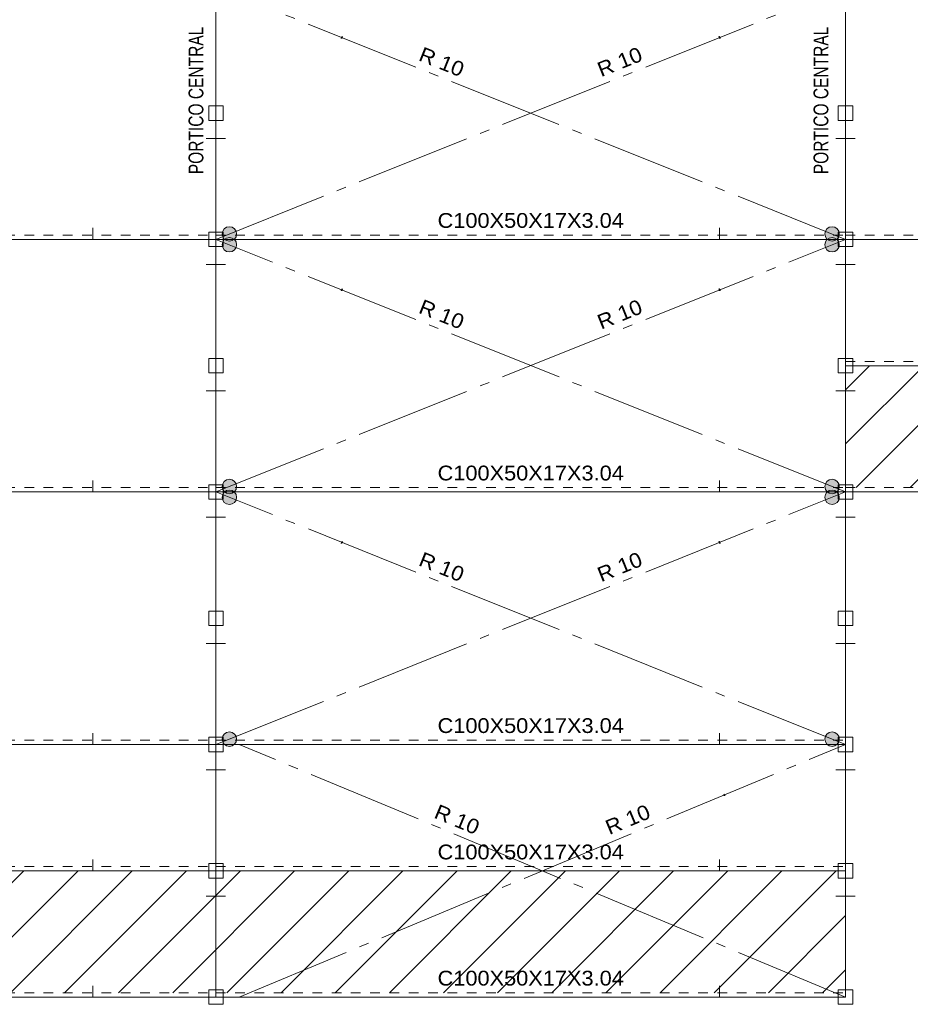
# Model space of a CAD drawing. Header units: millimetres. Extents: x 10 to 1250, y -62 to 528.
# Tile 413 of 656: x 352 to 361, y 506 to 516. Entities that reach past the tile are written whole.
import ezdxf
from ezdxf.enums import TextEntityAlignment as Align

# ---------------------------------------------------------------- set-up
doc = ezdxf.new("R2010")
doc.units = ezdxf.units.MM
doc.header["$LTSCALE"] = 0.05
for name, pattern in [('ACAD_ISO04W100', [30.5, 24, -3, 0.5, -3]), ('CYPE_PUNTO', [0.075, 0, -0.075]), ('CYPE_RAYAPUNTO', [0.4125, 0.2025, -0.105, 0, -0.105])]:
    doc.linetypes.add(name, pattern=pattern)
for name, color, linetype, lineweight in [('ARTICULACOES_EM_EXTREMOS', 7, 'Continuous', 9), ('BARRAS_DE_ACO', 7, 'Continuous', 9), ('NOS', 152, 'Continuous', 9), ('REFERENCIA_DAS_BARRAS', 2, 'Continuous', 9)]:
    doc.layers.add(name, color=color, linetype=linetype, lineweight=lineweight)
doc.layers.add('DIAGONAIS', color=7, linetype='Continuous')
doc.styles.add('CYPETXT', font='arial.ttf', dxfattribs={"height": 0.2})

msp = doc.modelspace()

# ---------------------------------------------------------------- hatches: boundary and pattern name
at = {"ltscale": 0.05, "true_color": 0x93278f}
h = msp.add_hatch(dxfattribs=at)
h.set_pattern_fill('ANSI31', color=217, scale=0.125)
h.set_pattern_definition([(45, (480.6497, 11.98975), (-0.280633, 0.280633), [])])
h.paths.add_polyline_path([(367.0023, 512.6724), (360.3223, 512.6724), (360.3223, 511.4092), (367.0023, 511.4092)])
h = msp.add_hatch(dxfattribs=at)
h.set_pattern_fill('ANSI31', color=217, scale=0.125)
h.set_pattern_definition([(45, (480.6497, 3.73152), (-0.280633, 0.280633), [])])
h.paths.add_polyline_path([(360.3223, 507.4343), (328.4423, 507.4343), (328.4423, 506.1711), (360.3223, 506.1711)])
at = {"layer": 'ARTICULACOES_EM_EXTREMOS'}
h = msp.add_hatch(color=256, dxfattribs=at)
edge = h.paths.add_edge_path()
edge.add_arc((353.9355, 514.0386), 0.075, 0, 360)
h = msp.add_hatch(color=256, dxfattribs=at)
edge = h.paths.add_edge_path()
edge.add_arc((360.183, 514.0386), 0.075, 0, 360)
h = msp.add_hatch(color=256, dxfattribs=at)
edge = h.paths.add_edge_path()
edge.add_arc((353.9355, 513.927), 0.075, 0, 360)
h = msp.add_hatch(color=256, dxfattribs=at)
edge = h.paths.add_edge_path()
edge.add_arc((360.1831, 513.927), 0.075, 0, 360)
h = msp.add_hatch(color=256, dxfattribs=at)
edge = h.paths.add_edge_path()
edge.add_arc((353.9355, 511.4197), 0.075, 0, 360)
h = msp.add_hatch(color=256, dxfattribs=at)
edge = h.paths.add_edge_path()
edge.add_arc((360.1831, 511.4197), 0.075, 0, 360)
h = msp.add_hatch(color=256, dxfattribs=at)
edge = h.paths.add_edge_path()
edge.add_arc((353.9355, 511.308), 0.075, 0, 360)
h = msp.add_hatch(color=256, dxfattribs=at)
edge = h.paths.add_edge_path()
edge.add_arc((360.1831, 511.308), 0.075, 0, 360)
h = msp.add_hatch(color=256, dxfattribs=at)
edge = h.paths.add_edge_path()
edge.add_arc((353.9355, 508.8006), 0.075, 0, 360)
h = msp.add_hatch(color=256, dxfattribs=at)
edge = h.paths.add_edge_path()
edge.add_arc((360.1831, 508.8006), 0.075, 0, 360)

# ---------------------------------------------------------------- linework, layer by layer
for centre in [(353.9355, 514.0386), (360.183, 514.0386), (353.9355, 513.927), (360.1831, 513.927), (353.9355, 511.4197), (360.1831, 511.4197), (353.9355, 511.308), (360.1831, 511.308), (353.9355, 508.8006), (360.1831, 508.8006)]:
    msp.add_circle(centre, 0.075, dxfattribs=at)
at = {"layer": 'BARRAS_DE_ACO'}
for p, q in [((353.7963, 515.2913), (353.7963, 516.5998)), ((360.3223, 515.2913), (360.3223, 516.5998)), ((353.7963, 513.9828), (353.7963, 515.2913)), ((360.3223, 513.9828), (360.3223, 515.2913)), ((347.4103, 513.9828), (353.7963, 513.9828)), ((353.7963, 513.9828), (360.3223, 513.9828)), ((353.7963, 512.6724), (353.7963, 513.9828)), ((360.3223, 513.9828), (367.0023, 513.9828)), ((360.3223, 512.6724), (360.3223, 513.9828)), ((353.7963, 511.3639), (353.7963, 512.6724)), ((360.3223, 512.6724), (367.0023, 512.6724)), ((360.3223, 511.3639), (360.3223, 512.6724)), ((347.4103, 511.3639), (353.7963, 511.3639)), ((353.7963, 511.3639), (360.3223, 511.3639)), ((353.7963, 510.0532), (353.7963, 511.3639)), ((360.3223, 511.3639), (367.0023, 511.3639)), ((360.3223, 510.0532), (360.3223, 511.3639)), ((353.7963, 508.7447), (353.7963, 510.0532)), ((360.3223, 508.7447), (360.3223, 510.0532)), ((347.4103, 508.7447), (353.7963, 508.7447)), ((353.7963, 508.7447), (360.3223, 508.7447)), ((353.7963, 507.4343), (353.7963, 508.7447)), ((360.3223, 507.4343), (360.3223, 508.7447)), ((347.4103, 507.4343), (353.7963, 507.4343)), ((353.7963, 507.4343), (360.3223, 507.4343)), ((353.7963, 506.1258), (353.7963, 507.4343)), ((360.3223, 506.1258), (360.3223, 507.4343)), ((347.4103, 506.1258), (353.7963, 506.1258)), ((353.7963, 506.1258), (360.3223, 506.1258))]:
    msp.add_line(p, q, dxfattribs=at)
at = {"layer": 'BARRAS_DE_ACO', "linetype": 'ACAD_ISO04W100'}
for p, q in [((360.3223, 513.9828), (353.7963, 516.5998)), ((353.7963, 513.9828), (360.3223, 516.5998)), ((353.7963, 511.3639), (360.3223, 513.9828)), ((360.3223, 511.3639), (353.7963, 513.9828)), ((360.3223, 508.7447), (353.7963, 511.3639)), ((353.7963, 508.7447), (360.3223, 511.3639)), ((360.3223, 506.1258), (354.0387, 508.7449)), ((354.0387, 506.1258), (360.3223, 508.7449))]:
    msp.add_line(p, q, dxfattribs=at)
at = {"layer": 'BARRAS_DE_ACO', "linetype": 'CYPE_RAYAPUNTO'}
for p, q in [((347.4103, 514.0281), (353.7963, 514.0281)), ((353.7963, 514.0281), (360.3223, 514.0281)), ((360.3223, 514.0281), (367.0023, 514.0281)), ((360.3223, 512.7176), (367.0023, 512.7176)), ((347.4103, 511.4092), (353.7963, 511.4092)), ((353.7963, 511.4092), (360.3223, 511.4092)), ((360.3223, 511.4092), (367.0023, 511.4092)), ((347.4103, 508.79), (353.7963, 508.79)), ((353.7963, 508.79), (360.3223, 508.79)), ((347.4103, 507.4796), (353.7963, 507.4796)), ((353.7963, 507.4796), (360.3223, 507.4796)), ((347.4103, 506.1711), (353.7963, 506.1711)), ((353.7963, 506.1711), (360.3223, 506.1711))]:
    msp.add_line(p, q, dxfattribs=at)
at = {"layer": 'BARRAS_DE_ACO', "linetype": 'CYPE_PUNTO'}
for p, q in [((353.7963, 513.9828), (353.7963, 514.0281)), ((353.7963, 513.9828), (353.7963, 514.0281)), ((360.3223, 513.9828), (360.3223, 514.0281)), ((360.3223, 513.9828), (360.3223, 514.0281)), ((360.3223, 512.6724), (360.3223, 512.7176)), ((353.7963, 511.3639), (353.7963, 511.4092)), ((353.7963, 511.3639), (353.7963, 511.4092)), ((360.3223, 511.3639), (360.3223, 511.4092)), ((360.3223, 511.3639), (360.3223, 511.4092)), ((353.7963, 508.7447), (353.7963, 508.79)), ((353.7963, 508.7447), (353.7963, 508.79)), ((360.3223, 508.7447), (360.3223, 508.79)), ((353.7963, 507.4343), (353.7963, 507.4796)), ((353.7963, 507.4343), (353.7963, 507.4796)), ((360.3223, 507.4343), (360.3223, 507.4796))]:
    msp.add_line(p, q, dxfattribs=at)
at = {"layer": 'BARRAS_DE_ACO'}
for points in [[(353.8868, 515.0296), (353.8866, 515.0296), (353.886, 515.0296), (353.8851, 515.0296), (353.884, 515.0296), (353.8825, 515.0296), (353.8809, 515.0296), (353.8791, 515.0296), (353.8772, 515.0296), (353.7153, 515.0296), (353.7135, 515.0296), (353.7117, 515.0296), (353.71, 515.0296), (353.7086, 515.0296), (353.7074, 515.0296), (353.7065, 515.0296), (353.706, 515.0296), (353.7058, 515.0296), (353.7058, 515.0296), (353.6963, 515.0296), (353.6963, 515.0296), (353.6966, 515.0296), (353.6977, 515.0296), (353.6995, 515.0296), (353.7018, 515.0296), (353.7047, 515.0296), (353.708, 515.0296), (353.7116, 515.0296), (353.7153, 515.0296), (353.8772, 515.0296), (353.8809, 515.0296), (353.8845, 515.0296), (353.8878, 515.0296), (353.8907, 515.0296), (353.8931, 515.0296), (353.8948, 515.0296), (353.8959, 515.0296), (353.8963, 515.0296), (353.8963, 515.0296), (353.8868, 515.0296), (353.8868, 515.0296)], [(360.4128, 515.0296), (360.4126, 515.0296), (360.412, 515.0296), (360.4111, 515.0296), (360.41, 515.0296), (360.4085, 515.0296), (360.4069, 515.0296), (360.4051, 515.0296), (360.4032, 515.0296), (360.2413, 515.0296), (360.2395, 515.0296), (360.2377, 515.0296), (360.236, 515.0296), (360.2346, 515.0296), (360.2334, 515.0296), (360.2325, 515.0296), (360.232, 515.0296), (360.2318, 515.0296), (360.2318, 515.0296), (360.2223, 515.0296), (360.2223, 515.0296), (360.2226, 515.0296), (360.2237, 515.0296), (360.2255, 515.0296), (360.2278, 515.0296), (360.2307, 515.0296), (360.234, 515.0296), (360.2376, 515.0296), (360.2413, 515.0296), (360.4032, 515.0296), (360.4069, 515.0296), (360.4105, 515.0296), (360.4138, 515.0296), (360.4167, 515.0296), (360.4191, 515.0296), (360.4208, 515.0296), (360.4219, 515.0296), (360.4223, 515.0296), (360.4223, 515.0296), (360.4128, 515.0296), (360.4128, 515.0296)], [(352.5191, 513.9955), (352.5191, 513.9944), (352.5191, 513.9933), (352.5191, 513.9923), (352.5191, 513.9914), (352.5191, 513.9908), (352.5191, 513.9903), (352.5191, 513.9901), (352.5191, 513.9901), (352.5191, 514.0076), (352.5191, 514.0078), (352.5191, 514.0083), (352.5191, 514.0089), (352.5191, 514.0098), (352.5191, 514.0108), (352.5191, 514.0119), (352.5191, 514.013), (352.5191, 514.0142), (352.5191, 514.0895), (352.5191, 514.0907), (352.5191, 514.0918), (352.5191, 514.0928), (352.5191, 514.0936), (352.5191, 514.0943), (352.5191, 514.0947), (352.5191, 514.095), (352.5191, 514.095), (352.5191, 514.0928), (352.5191, 514.0988), (352.5191, 514.101), (352.5191, 514.101), (352.5191, 514.1006), (352.5191, 514.0996), (352.5191, 514.0983), (352.5191, 514.0966), (352.5191, 514.0947), (352.5191, 514.0925), (352.5191, 514.0901), (352.5191, 514.0148), (352.5191, 514.0124), (352.5191, 514.0101), (352.5191, 514.0079), (352.5191, 514.0059), (352.5191, 514.0042), (352.5191, 514.0029), (352.5191, 514.002), (352.5191, 514.0015), (352.5191, 513.984), (352.5191, 513.984), (352.5191, 513.9845), (352.5191, 513.9854), (352.5191, 513.9867), (352.5191, 513.9884), (352.5191, 513.9904), (352.5191, 513.9926), (352.5191, 513.9949), (352.5191, 514.0702), (352.5191, 514.0726), (352.5191, 514.0749), (352.5191, 514.0771), (352.5191, 514.0791), (352.5191, 514.0808), (352.5191, 514.0821), (352.5191, 514.0831), (352.5191, 514.0835), (352.5191, 514.0857), (352.5191, 514.0797), (352.5191, 514.0775), (352.5191, 514.0772), (352.5191, 514.0768), (352.5191, 514.0761), (352.5191, 514.0753), (352.5191, 514.0743), (352.5191, 514.0732), (352.5191, 514.072), (352.5191, 514.0708), (352.5191, 513.9955)], [(359.0171, 513.9955), (359.0171, 513.9944), (359.0171, 513.9933), (359.0171, 513.9923), (359.0171, 513.9914), (359.0171, 513.9908), (359.0171, 513.9903), (359.0171, 513.9901), (359.0171, 513.9901), (359.0171, 514.0076), (359.0171, 514.0078), (359.0171, 514.0083), (359.0171, 514.0089), (359.0171, 514.0098), (359.0171, 514.0108), (359.0171, 514.0119), (359.0171, 514.013), (359.0171, 514.0142), (359.0171, 514.0895), (359.0171, 514.0907), (359.0171, 514.0918), (359.0171, 514.0928), (359.0171, 514.0936), (359.0171, 514.0943), (359.0171, 514.0947), (359.0171, 514.095), (359.0171, 514.095), (359.0171, 514.0928), (359.0171, 514.0988), (359.0171, 514.101), (359.0171, 514.101), (359.0171, 514.1006), (359.0171, 514.0996), (359.0171, 514.0983), (359.0171, 514.0966), (359.0171, 514.0947), (359.0171, 514.0925), (359.0171, 514.0901), (359.0171, 514.0148), (359.0171, 514.0124), (359.0171, 514.0101), (359.0171, 514.0079), (359.0171, 514.0059), (359.0171, 514.0042), (359.0171, 514.0029), (359.0171, 514.002), (359.0171, 514.0015), (359.0171, 513.984), (359.0171, 513.984), (359.0171, 513.9845), (359.0171, 513.9854), (359.0171, 513.9867), (359.0171, 513.9884), (359.0171, 513.9904), (359.0171, 513.9926), (359.0171, 513.9949), (359.0171, 514.0702), (359.0171, 514.0726), (359.0171, 514.0749), (359.0171, 514.0771), (359.0171, 514.0791), (359.0171, 514.0808), (359.0171, 514.0821), (359.0171, 514.0831), (359.0171, 514.0835), (359.0171, 514.0857), (359.0171, 514.0797), (359.0171, 514.0775), (359.0171, 514.0772), (359.0171, 514.0768), (359.0171, 514.0761), (359.0171, 514.0753), (359.0171, 514.0743), (359.0171, 514.0732), (359.0171, 514.072), (359.0171, 514.0708), (359.0171, 513.9955)], [(353.8868, 513.7207), (353.8866, 513.7207), (353.886, 513.7207), (353.8851, 513.7207), (353.884, 513.7207), (353.8825, 513.7207), (353.8809, 513.7207), (353.8791, 513.7207), (353.8772, 513.7207), (353.7153, 513.7207), (353.7135, 513.7207), (353.7117, 513.7207), (353.71, 513.7207), (353.7086, 513.7207), (353.7074, 513.7207), (353.7065, 513.7207), (353.706, 513.7207), (353.7058, 513.7207), (353.7058, 513.7207), (353.6963, 513.7207), (353.6963, 513.7207), (353.6966, 513.7207), (353.6977, 513.7207), (353.6995, 513.7207), (353.7018, 513.7207), (353.7047, 513.7207), (353.708, 513.7207), (353.7116, 513.7207), (353.7153, 513.7207), (353.8772, 513.7207), (353.8809, 513.7207), (353.8845, 513.7207), (353.8878, 513.7207), (353.8907, 513.7207), (353.8931, 513.7207), (353.8948, 513.7207), (353.8959, 513.7207), (353.8963, 513.7207), (353.8963, 513.7207), (353.8868, 513.7207), (353.8868, 513.7207)], [(360.4128, 513.7207), (360.4126, 513.7207), (360.412, 513.7207), (360.4111, 513.7207), (360.41, 513.7207), (360.4085, 513.7207), (360.4069, 513.7207), (360.4051, 513.7207), (360.4032, 513.7207), (360.2413, 513.7207), (360.2395, 513.7207), (360.2377, 513.7207), (360.236, 513.7207), (360.2346, 513.7207), (360.2334, 513.7207), (360.2325, 513.7207), (360.232, 513.7207), (360.2318, 513.7207), (360.2318, 513.7207), (360.2223, 513.7207), (360.2223, 513.7207), (360.2226, 513.7207), (360.2237, 513.7207), (360.2255, 513.7207), (360.2278, 513.7207), (360.2307, 513.7207), (360.234, 513.7207), (360.2376, 513.7207), (360.2413, 513.7207), (360.4032, 513.7207), (360.4069, 513.7207), (360.4105, 513.7207), (360.4138, 513.7207), (360.4167, 513.7207), (360.4191, 513.7207), (360.4208, 513.7207), (360.4219, 513.7207), (360.4223, 513.7207), (360.4223, 513.7207), (360.4128, 513.7207), (360.4128, 513.7207)], [(353.8868, 512.4107), (353.8866, 512.4107), (353.886, 512.4107), (353.8851, 512.4107), (353.884, 512.4107), (353.8825, 512.4107), (353.8809, 512.4107), (353.8791, 512.4107), (353.8772, 512.4107), (353.7153, 512.4107), (353.7135, 512.4107), (353.7117, 512.4107), (353.71, 512.4107), (353.7086, 512.4107), (353.7074, 512.4107), (353.7065, 512.4107), (353.706, 512.4107), (353.7058, 512.4107), (353.7058, 512.4106), (353.6963, 512.4106), (353.6963, 512.4107), (353.6966, 512.4107), (353.6977, 512.4107), (353.6995, 512.4107), (353.7018, 512.4107), (353.7047, 512.4107), (353.708, 512.4107), (353.7116, 512.4107), (353.7153, 512.4107), (353.8772, 512.4107), (353.8809, 512.4107), (353.8845, 512.4107), (353.8878, 512.4107), (353.8907, 512.4107), (353.8931, 512.4107), (353.8948, 512.4107), (353.8959, 512.4107), (353.8963, 512.4107), (353.8963, 512.4106), (353.8868, 512.4106), (353.8868, 512.4107)], [(360.4128, 512.4107), (360.4126, 512.4107), (360.412, 512.4107), (360.4111, 512.4107), (360.41, 512.4107), (360.4085, 512.4107), (360.4069, 512.4107), (360.4051, 512.4107), (360.4032, 512.4107), (360.2413, 512.4107), (360.2395, 512.4107), (360.2377, 512.4107), (360.236, 512.4107), (360.2346, 512.4107), (360.2334, 512.4107), (360.2325, 512.4107), (360.232, 512.4107), (360.2318, 512.4107), (360.2318, 512.4106), (360.2223, 512.4106), (360.2223, 512.4107), (360.2226, 512.4107), (360.2237, 512.4107), (360.2255, 512.4107), (360.2278, 512.4107), (360.2307, 512.4107), (360.234, 512.4107), (360.2376, 512.4107), (360.2413, 512.4107), (360.4032, 512.4107), (360.4069, 512.4107), (360.4105, 512.4107), (360.4138, 512.4107), (360.4167, 512.4107), (360.4191, 512.4107), (360.4208, 512.4107), (360.4219, 512.4107), (360.4223, 512.4107), (360.4223, 512.4106), (360.4128, 512.4106), (360.4128, 512.4107)], [(352.5191, 511.3766), (352.5191, 511.3754), (352.5191, 511.3743), (352.5191, 511.3733), (352.5191, 511.3725), (352.5191, 511.3718), (352.5191, 511.3714), (352.5191, 511.3711), (352.5191, 511.3711), (352.5191, 511.3886), (352.5191, 511.3889), (352.5191, 511.3893), (352.5191, 511.39), (352.5191, 511.3908), (352.5191, 511.3918), (352.5191, 511.3929), (352.5191, 511.3941), (352.5191, 511.3953), (352.5191, 511.4706), (352.5191, 511.4717), (352.5191, 511.4729), (352.5191, 511.4738), (352.5191, 511.4747), (352.5191, 511.4753), (352.5191, 511.4758), (352.5191, 511.476), (352.5191, 511.476), (352.5191, 511.4739), (352.5191, 511.4799), (352.5191, 511.4821), (352.5191, 511.4821), (352.5191, 511.4816), (352.5191, 511.4807), (352.5191, 511.4794), (352.5191, 511.4777), (352.5191, 511.4757), (352.5191, 511.4735), (352.5191, 511.4712), (352.5191, 511.3959), (352.5191, 511.3935), (352.5191, 511.3912), (352.5191, 511.389), (352.5191, 511.387), (352.5191, 511.3853), (352.5191, 511.384), (352.5191, 511.383), (352.5191, 511.3826), (352.5191, 511.3651), (352.5191, 511.3651), (352.5191, 511.3655), (352.5191, 511.3665), (352.5191, 511.3678), (352.5191, 511.3695), (352.5191, 511.3714), (352.5191, 511.3736), (352.5191, 511.376), (352.5191, 511.4513), (352.5191, 511.4537), (352.5191, 511.456), (352.5191, 511.4582), (352.5191, 511.4602), (352.5191, 511.4619), (352.5191, 511.4632), (352.5191, 511.4641), (352.5191, 511.4646), (352.5191, 511.4668), (352.5191, 511.4607), (352.5191, 511.4585), (352.5191, 511.4583), (352.5191, 511.4579), (352.5191, 511.4572), (352.5191, 511.4563), (352.5191, 511.4554), (352.5191, 511.4543), (352.5191, 511.4531), (352.5191, 511.4519), (352.5191, 511.3766)], [(359.0171, 511.3766), (359.0171, 511.3754), (359.0171, 511.3743), (359.0171, 511.3733), (359.0171, 511.3725), (359.0171, 511.3718), (359.0171, 511.3714), (359.0171, 511.3711), (359.0171, 511.3711), (359.0171, 511.3886), (359.0171, 511.3889), (359.0171, 511.3893), (359.0171, 511.39), (359.0171, 511.3908), (359.0171, 511.3918), (359.0171, 511.3929), (359.0171, 511.3941), (359.0171, 511.3953), (359.0171, 511.4706), (359.0171, 511.4717), (359.0171, 511.4729), (359.0171, 511.4738), (359.0171, 511.4747), (359.0171, 511.4753), (359.0171, 511.4758), (359.0171, 511.476), (359.0171, 511.476), (359.0171, 511.4739), (359.0171, 511.4799), (359.0171, 511.4821), (359.0171, 511.4821), (359.0171, 511.4816), (359.0171, 511.4807), (359.0171, 511.4794), (359.0171, 511.4777), (359.0171, 511.4757), (359.0171, 511.4735), (359.0171, 511.4712), (359.0171, 511.3959), (359.0171, 511.3935), (359.0171, 511.3912), (359.0171, 511.389), (359.0171, 511.387), (359.0171, 511.3853), (359.0171, 511.384), (359.0171, 511.383), (359.0171, 511.3826), (359.0171, 511.3651), (359.0171, 511.3651), (359.0171, 511.3655), (359.0171, 511.3665), (359.0171, 511.3678), (359.0171, 511.3695), (359.0171, 511.3714), (359.0171, 511.3736), (359.0171, 511.376), (359.0171, 511.4513), (359.0171, 511.4537), (359.0171, 511.456), (359.0171, 511.4582), (359.0171, 511.4602), (359.0171, 511.4619), (359.0171, 511.4632), (359.0171, 511.4641), (359.0171, 511.4646), (359.0171, 511.4668), (359.0171, 511.4607), (359.0171, 511.4585), (359.0171, 511.4583), (359.0171, 511.4579), (359.0171, 511.4572), (359.0171, 511.4563), (359.0171, 511.4554), (359.0171, 511.4543), (359.0171, 511.4531), (359.0171, 511.4519), (359.0171, 511.3766)], [(353.8868, 511.1017), (353.8866, 511.1017), (353.886, 511.1017), (353.8851, 511.1017), (353.884, 511.1017), (353.8825, 511.1017), (353.8809, 511.1017), (353.8791, 511.1017), (353.8772, 511.1017), (353.7153, 511.1017), (353.7135, 511.1017), (353.7117, 511.1017), (353.71, 511.1017), (353.7086, 511.1017), (353.7074, 511.1017), (353.7065, 511.1017), (353.706, 511.1017), (353.7058, 511.1017), (353.7058, 511.1018), (353.6963, 511.1018), (353.6963, 511.1017), (353.6966, 511.1017), (353.6977, 511.1017), (353.6995, 511.1017), (353.7018, 511.1017), (353.7047, 511.1017), (353.708, 511.1017), (353.7116, 511.1017), (353.7153, 511.1017), (353.8772, 511.1017), (353.8809, 511.1017), (353.8845, 511.1017), (353.8878, 511.1017), (353.8907, 511.1017), (353.8931, 511.1017), (353.8948, 511.1017), (353.8959, 511.1017), (353.8963, 511.1017), (353.8963, 511.1018), (353.8868, 511.1018), (353.8868, 511.1017)], [(360.4128, 511.1017), (360.4126, 511.1017), (360.412, 511.1017), (360.4111, 511.1017), (360.41, 511.1017), (360.4085, 511.1017), (360.4069, 511.1017), (360.4051, 511.1017), (360.4032, 511.1017), (360.2413, 511.1017), (360.2395, 511.1017), (360.2377, 511.1017), (360.236, 511.1017), (360.2346, 511.1017), (360.2334, 511.1017), (360.2325, 511.1017), (360.232, 511.1017), (360.2318, 511.1017), (360.2318, 511.1018), (360.2223, 511.1018), (360.2223, 511.1017), (360.2226, 511.1017), (360.2237, 511.1017), (360.2255, 511.1017), (360.2278, 511.1017), (360.2307, 511.1017), (360.234, 511.1017), (360.2376, 511.1017), (360.2413, 511.1017), (360.4032, 511.1017), (360.4069, 511.1017), (360.4105, 511.1017), (360.4138, 511.1017), (360.4167, 511.1017), (360.4191, 511.1017), (360.4208, 511.1017), (360.4219, 511.1017), (360.4223, 511.1017), (360.4223, 511.1018), (360.4128, 511.1018), (360.4128, 511.1017)], [(353.8868, 509.7915), (353.8866, 509.7915), (353.886, 509.7915), (353.8851, 509.7915), (353.884, 509.7915), (353.8825, 509.7915), (353.8809, 509.7915), (353.8791, 509.7915), (353.8772, 509.7915), (353.7153, 509.7915), (353.7135, 509.7915), (353.7117, 509.7915), (353.71, 509.7915), (353.7086, 509.7915), (353.7074, 509.7915), (353.7065, 509.7915), (353.706, 509.7915), (353.7058, 509.7915), (353.7058, 509.7915), (353.6963, 509.7915), (353.6963, 509.7915), (353.6966, 509.7915), (353.6977, 509.7915), (353.6995, 509.7915), (353.7018, 509.7915), (353.7047, 509.7915), (353.708, 509.7915), (353.7116, 509.7915), (353.7153, 509.7915), (353.8772, 509.7915), (353.8809, 509.7915), (353.8845, 509.7915), (353.8878, 509.7915), (353.8907, 509.7915), (353.8931, 509.7915), (353.8948, 509.7915), (353.8959, 509.7915), (353.8963, 509.7915), (353.8963, 509.7915), (353.8868, 509.7915), (353.8868, 509.7915)], [(360.4128, 509.7915), (360.4126, 509.7915), (360.412, 509.7915), (360.4111, 509.7915), (360.41, 509.7915), (360.4085, 509.7915), (360.4069, 509.7915), (360.4051, 509.7915), (360.4032, 509.7915), (360.2413, 509.7915), (360.2395, 509.7915), (360.2377, 509.7915), (360.236, 509.7915), (360.2346, 509.7915), (360.2334, 509.7915), (360.2325, 509.7915), (360.232, 509.7915), (360.2318, 509.7915), (360.2318, 509.7915), (360.2223, 509.7915), (360.2223, 509.7915), (360.2226, 509.7915), (360.2237, 509.7915), (360.2255, 509.7915), (360.2278, 509.7915), (360.2307, 509.7915), (360.234, 509.7915), (360.2376, 509.7915), (360.2413, 509.7915), (360.4032, 509.7915), (360.4069, 509.7915), (360.4105, 509.7915), (360.4138, 509.7915), (360.4167, 509.7915), (360.4191, 509.7915), (360.4208, 509.7915), (360.4219, 509.7915), (360.4223, 509.7915), (360.4223, 509.7915), (360.4128, 509.7915), (360.4128, 509.7915)], [(352.5191, 508.7574), (352.5191, 508.7563), (352.5191, 508.7552), (352.5191, 508.7542), (352.5191, 508.7533), (352.5191, 508.7527), (352.5191, 508.7522), (352.5191, 508.752), (352.5191, 508.752), (352.5191, 508.7695), (352.5191, 508.7697), (352.5191, 508.7702), (352.5191, 508.7708), (352.5191, 508.7717), (352.5191, 508.7727), (352.5191, 508.7738), (352.5191, 508.7749), (352.5191, 508.7761), (352.5191, 508.8514), (352.5191, 508.8526), (352.5191, 508.8537), (352.5191, 508.8547), (352.5191, 508.8555), (352.5191, 508.8562), (352.5191, 508.8567), (352.5191, 508.8569), (352.5191, 508.8569), (352.5191, 508.8547), (352.5191, 508.8608), (352.5191, 508.8629), (352.5191, 508.8629), (352.5191, 508.8625), (352.5191, 508.8616), (352.5191, 508.8603), (352.5191, 508.8586), (352.5191, 508.8566), (352.5191, 508.8544), (352.5191, 508.852), (352.5191, 508.7767), (352.5191, 508.7744), (352.5191, 508.772), (352.5191, 508.7698), (352.5191, 508.7678), (352.5191, 508.7661), (352.5191, 508.7648), (352.5191, 508.7639), (352.5191, 508.7634), (352.5191, 508.746), (352.5191, 508.746), (352.5191, 508.7464), (352.5191, 508.7473), (352.5191, 508.7486), (352.5191, 508.7503), (352.5191, 508.7523), (352.5191, 508.7545), (352.5191, 508.7568), (352.5191, 508.8321), (352.5191, 508.8345), (352.5191, 508.8369), (352.5191, 508.8391), (352.5191, 508.8411), (352.5191, 508.8427), (352.5191, 508.8441), (352.5191, 508.845), (352.5191, 508.8455), (352.5191, 508.8476), (352.5191, 508.8416), (352.5191, 508.8394), (352.5191, 508.8392), (352.5191, 508.8387), (352.5191, 508.8381), (352.5191, 508.8372), (352.5191, 508.8362), (352.5191, 508.8351), (352.5191, 508.8339), (352.5191, 508.8328), (352.5191, 508.7574)], [(359.0171, 508.7574), (359.0171, 508.7563), (359.0171, 508.7552), (359.0171, 508.7542), (359.0171, 508.7533), (359.0171, 508.7527), (359.0171, 508.7522), (359.0171, 508.752), (359.0171, 508.752), (359.0171, 508.7695), (359.0171, 508.7697), (359.0171, 508.7702), (359.0171, 508.7708), (359.0171, 508.7717), (359.0171, 508.7727), (359.0171, 508.7738), (359.0171, 508.7749), (359.0171, 508.7761), (359.0171, 508.8514), (359.0171, 508.8526), (359.0171, 508.8537), (359.0171, 508.8547), (359.0171, 508.8555), (359.0171, 508.8562), (359.0171, 508.8567), (359.0171, 508.8569), (359.0171, 508.8569), (359.0171, 508.8547), (359.0171, 508.8608), (359.0171, 508.8629), (359.0171, 508.8629), (359.0171, 508.8625), (359.0171, 508.8616), (359.0171, 508.8603), (359.0171, 508.8586), (359.0171, 508.8566), (359.0171, 508.8544), (359.0171, 508.852), (359.0171, 508.7767), (359.0171, 508.7744), (359.0171, 508.772), (359.0171, 508.7698), (359.0171, 508.7678), (359.0171, 508.7661), (359.0171, 508.7648), (359.0171, 508.7639), (359.0171, 508.7634), (359.0171, 508.746), (359.0171, 508.746), (359.0171, 508.7464), (359.0171, 508.7473), (359.0171, 508.7486), (359.0171, 508.7503), (359.0171, 508.7523), (359.0171, 508.7545), (359.0171, 508.7568), (359.0171, 508.8321), (359.0171, 508.8345), (359.0171, 508.8369), (359.0171, 508.8391), (359.0171, 508.8411), (359.0171, 508.8427), (359.0171, 508.8441), (359.0171, 508.845), (359.0171, 508.8455), (359.0171, 508.8476), (359.0171, 508.8416), (359.0171, 508.8394), (359.0171, 508.8392), (359.0171, 508.8387), (359.0171, 508.8381), (359.0171, 508.8372), (359.0171, 508.8362), (359.0171, 508.8351), (359.0171, 508.8339), (359.0171, 508.8328), (359.0171, 508.7574)], [(353.8868, 508.4827), (353.8866, 508.4827), (353.886, 508.4827), (353.8851, 508.4827), (353.884, 508.4827), (353.8825, 508.4827), (353.8809, 508.4827), (353.8791, 508.4827), (353.8772, 508.4827), (353.7153, 508.4827), (353.7135, 508.4827), (353.7117, 508.4827), (353.71, 508.4827), (353.7086, 508.4827), (353.7074, 508.4827), (353.7065, 508.4827), (353.706, 508.4827), (353.7058, 508.4827), (353.7058, 508.4826), (353.6963, 508.4826), (353.6963, 508.4827), (353.6966, 508.4827), (353.6977, 508.4827), (353.6995, 508.4827), (353.7018, 508.4827), (353.7047, 508.4827), (353.708, 508.4827), (353.7116, 508.4827), (353.7153, 508.4827), (353.8772, 508.4827), (353.8809, 508.4827), (353.8845, 508.4827), (353.8878, 508.4827), (353.8907, 508.4827), (353.8931, 508.4827), (353.8948, 508.4827), (353.8959, 508.4827), (353.8963, 508.4827), (353.8963, 508.4826), (353.8868, 508.4826), (353.8868, 508.4827)], [(360.4128, 508.4827), (360.4126, 508.4827), (360.412, 508.4827), (360.4111, 508.4827), (360.41, 508.4827), (360.4085, 508.4827), (360.4069, 508.4827), (360.4051, 508.4827), (360.4032, 508.4827), (360.2413, 508.4827), (360.2395, 508.4827), (360.2377, 508.4827), (360.236, 508.4827), (360.2346, 508.4827), (360.2334, 508.4827), (360.2325, 508.4827), (360.232, 508.4827), (360.2318, 508.4827), (360.2318, 508.4826), (360.2223, 508.4826), (360.2223, 508.4827), (360.2226, 508.4827), (360.2237, 508.4827), (360.2255, 508.4827), (360.2278, 508.4827), (360.2307, 508.4827), (360.234, 508.4827), (360.2376, 508.4827), (360.2413, 508.4827), (360.4032, 508.4827), (360.4069, 508.4827), (360.4105, 508.4827), (360.4138, 508.4827), (360.4167, 508.4827), (360.4191, 508.4827), (360.4208, 508.4827), (360.4219, 508.4827), (360.4223, 508.4827), (360.4223, 508.4826), (360.4128, 508.4826), (360.4128, 508.4827)], [(352.5191, 507.447), (352.5191, 507.4458), (352.5191, 507.4447), (352.5191, 507.4437), (352.5191, 507.4429), (352.5191, 507.4422), (352.5191, 507.4418), (352.5191, 507.4415), (352.5191, 507.4415), (352.5191, 507.459), (352.5191, 507.4593), (352.5191, 507.4597), (352.5191, 507.4604), (352.5191, 507.4612), (352.5191, 507.4622), (352.5191, 507.4633), (352.5191, 507.4645), (352.5191, 507.4657), (352.5191, 507.541), (352.5191, 507.5421), (352.5191, 507.5432), (352.5191, 507.5442), (352.5191, 507.5451), (352.5191, 507.5457), (352.5191, 507.5462), (352.5191, 507.5464), (352.5191, 507.5464), (352.5191, 507.5443), (352.5191, 507.5503), (352.5191, 507.5525), (352.5191, 507.5525), (352.5191, 507.552), (352.5191, 507.5511), (352.5191, 507.5498), (352.5191, 507.5481), (352.5191, 507.5461), (352.5191, 507.5439), (352.5191, 507.5416), (352.5191, 507.4663), (352.5191, 507.4639), (352.5191, 507.4616), (352.5191, 507.4594), (352.5191, 507.4574), (352.5191, 507.4557), (352.5191, 507.4544), (352.5191, 507.4534), (352.5191, 507.453), (352.5191, 507.4355), (352.5191, 507.4355), (352.5191, 507.4359), (352.5191, 507.4369), (352.5191, 507.4382), (352.5191, 507.4399), (352.5191, 507.4418), (352.5191, 507.444), (352.5191, 507.4464), (352.5191, 507.5217), (352.5191, 507.5241), (352.5191, 507.5264), (352.5191, 507.5286), (352.5191, 507.5306), (352.5191, 507.5323), (352.5191, 507.5336), (352.5191, 507.5345), (352.5191, 507.535), (352.5191, 507.5372), (352.5191, 507.5311), (352.5191, 507.5289), (352.5191, 507.5287), (352.5191, 507.5283), (352.5191, 507.5276), (352.5191, 507.5267), (352.5191, 507.5258), (352.5191, 507.5247), (352.5191, 507.5235), (352.5191, 507.5223), (352.5191, 507.447)], [(359.0171, 507.447), (359.0171, 507.4458), (359.0171, 507.4447), (359.0171, 507.4437), (359.0171, 507.4429), (359.0171, 507.4422), (359.0171, 507.4418), (359.0171, 507.4415), (359.0171, 507.4415), (359.0171, 507.459), (359.0171, 507.4593), (359.0171, 507.4597), (359.0171, 507.4604), (359.0171, 507.4612), (359.0171, 507.4622), (359.0171, 507.4633), (359.0171, 507.4645), (359.0171, 507.4657), (359.0171, 507.541), (359.0171, 507.5421), (359.0171, 507.5432), (359.0171, 507.5442), (359.0171, 507.5451), (359.0171, 507.5457), (359.0171, 507.5462), (359.0171, 507.5464), (359.0171, 507.5464), (359.0171, 507.5443), (359.0171, 507.5503), (359.0171, 507.5525), (359.0171, 507.5525), (359.0171, 507.552), (359.0171, 507.5511), (359.0171, 507.5498), (359.0171, 507.5481), (359.0171, 507.5461), (359.0171, 507.5439), (359.0171, 507.5416), (359.0171, 507.4663), (359.0171, 507.4639), (359.0171, 507.4616), (359.0171, 507.4594), (359.0171, 507.4574), (359.0171, 507.4557), (359.0171, 507.4544), (359.0171, 507.4534), (359.0171, 507.453), (359.0171, 507.4355), (359.0171, 507.4355), (359.0171, 507.4359), (359.0171, 507.4369), (359.0171, 507.4382), (359.0171, 507.4399), (359.0171, 507.4418), (359.0171, 507.444), (359.0171, 507.4464), (359.0171, 507.5217), (359.0171, 507.5241), (359.0171, 507.5264), (359.0171, 507.5286), (359.0171, 507.5306), (359.0171, 507.5323), (359.0171, 507.5336), (359.0171, 507.5345), (359.0171, 507.535), (359.0171, 507.5372), (359.0171, 507.5311), (359.0171, 507.5289), (359.0171, 507.5287), (359.0171, 507.5283), (359.0171, 507.5276), (359.0171, 507.5267), (359.0171, 507.5258), (359.0171, 507.5247), (359.0171, 507.5235), (359.0171, 507.5223), (359.0171, 507.447)], [(353.8868, 507.1726), (353.8866, 507.1726), (353.886, 507.1726), (353.8851, 507.1726), (353.884, 507.1726), (353.8825, 507.1726), (353.8809, 507.1726), (353.8791, 507.1726), (353.8772, 507.1726), (353.7153, 507.1726), (353.7135, 507.1726), (353.7117, 507.1726), (353.71, 507.1726), (353.7086, 507.1726), (353.7074, 507.1726), (353.7065, 507.1726), (353.706, 507.1726), (353.7058, 507.1726), (353.7058, 507.1726), (353.6963, 507.1726), (353.6963, 507.1726), (353.6966, 507.1726), (353.6977, 507.1726), (353.6995, 507.1726), (353.7018, 507.1726), (353.7047, 507.1726), (353.708, 507.1726), (353.7116, 507.1726), (353.7153, 507.1726), (353.8772, 507.1726), (353.8809, 507.1726), (353.8845, 507.1726), (353.8878, 507.1726), (353.8907, 507.1726), (353.8931, 507.1726), (353.8948, 507.1726), (353.8959, 507.1726), (353.8963, 507.1726), (353.8963, 507.1726), (353.8868, 507.1726), (353.8868, 507.1726)], [(360.4128, 507.1726), (360.4126, 507.1726), (360.412, 507.1726), (360.4111, 507.1726), (360.41, 507.1726), (360.4085, 507.1726), (360.4069, 507.1726), (360.4051, 507.1726), (360.4032, 507.1726), (360.2413, 507.1726), (360.2395, 507.1726), (360.2377, 507.1726), (360.236, 507.1726), (360.2346, 507.1726), (360.2334, 507.1726), (360.2325, 507.1726), (360.232, 507.1726), (360.2318, 507.1726), (360.2318, 507.1726), (360.2223, 507.1726), (360.2223, 507.1726), (360.2226, 507.1726), (360.2237, 507.1726), (360.2255, 507.1726), (360.2278, 507.1726), (360.2307, 507.1726), (360.234, 507.1726), (360.2376, 507.1726), (360.2413, 507.1726), (360.4032, 507.1726), (360.4069, 507.1726), (360.4105, 507.1726), (360.4138, 507.1726), (360.4167, 507.1726), (360.4191, 507.1726), (360.4208, 507.1726), (360.4219, 507.1726), (360.4223, 507.1726), (360.4223, 507.1726), (360.4128, 507.1726), (360.4128, 507.1726)], [(352.5191, 506.1385), (352.5191, 506.1373), (352.5191, 506.1362), (352.5191, 506.1353), (352.5191, 506.1344), (352.5191, 506.1337), (352.5191, 506.1333), (352.5191, 506.1331), (352.5191, 506.1331), (352.5191, 506.1505), (352.5191, 506.1508), (352.5191, 506.1512), (352.5191, 506.1519), (352.5191, 506.1527), (352.5191, 506.1537), (352.5191, 506.1548), (352.5191, 506.156), (352.5191, 506.1572), (352.5191, 506.2325), (352.5191, 506.2337), (352.5191, 506.2348), (352.5191, 506.2358), (352.5191, 506.2366), (352.5191, 506.2373), (352.5191, 506.2377), (352.5191, 506.238), (352.5191, 506.238), (352.5191, 506.2358), (352.5191, 506.2418), (352.5191, 506.244), (352.5191, 506.244), (352.5191, 506.2435), (352.5191, 506.2426), (352.5191, 506.2413), (352.5191, 506.2396), (352.5191, 506.2376), (352.5191, 506.2354), (352.5191, 506.2331), (352.5191, 506.1578), (352.5191, 506.1554), (352.5191, 506.1531), (352.5191, 506.1509), (352.5191, 506.1489), (352.5191, 506.1472), (352.5191, 506.1459), (352.5191, 506.145), (352.5191, 506.1445), (352.5191, 506.127), (352.5191, 506.127), (352.5191, 506.1275), (352.5191, 506.1284), (352.5191, 506.1297), (352.5191, 506.1314), (352.5191, 506.1334), (352.5191, 506.1356), (352.5191, 506.1379), (352.5191, 506.2132), (352.5191, 506.2156), (352.5191, 506.2179), (352.5191, 506.2201), (352.5191, 506.2221), (352.5191, 506.2238), (352.5191, 506.2251), (352.5191, 506.2261), (352.5191, 506.2265), (352.5191, 506.2287), (352.5191, 506.2226), (352.5191, 506.2205), (352.5191, 506.2202), (352.5191, 506.2198), (352.5191, 506.2191), (352.5191, 506.2183), (352.5191, 506.2173), (352.5191, 506.2162), (352.5191, 506.215), (352.5191, 506.2138), (352.5191, 506.1385)], [(359.0171, 506.1385), (359.0171, 506.1373), (359.0171, 506.1362), (359.0171, 506.1353), (359.0171, 506.1344), (359.0171, 506.1337), (359.0171, 506.1333), (359.0171, 506.1331), (359.0171, 506.1331), (359.0171, 506.1505), (359.0171, 506.1508), (359.0171, 506.1512), (359.0171, 506.1519), (359.0171, 506.1527), (359.0171, 506.1537), (359.0171, 506.1548), (359.0171, 506.156), (359.0171, 506.1572), (359.0171, 506.2325), (359.0171, 506.2337), (359.0171, 506.2348), (359.0171, 506.2358), (359.0171, 506.2366), (359.0171, 506.2373), (359.0171, 506.2377), (359.0171, 506.238), (359.0171, 506.238), (359.0171, 506.2358), (359.0171, 506.2418), (359.0171, 506.244), (359.0171, 506.244), (359.0171, 506.2435), (359.0171, 506.2426), (359.0171, 506.2413), (359.0171, 506.2396), (359.0171, 506.2376), (359.0171, 506.2354), (359.0171, 506.2331), (359.0171, 506.1578), (359.0171, 506.1554), (359.0171, 506.1531), (359.0171, 506.1509), (359.0171, 506.1489), (359.0171, 506.1472), (359.0171, 506.1459), (359.0171, 506.145), (359.0171, 506.1445), (359.0171, 506.127), (359.0171, 506.127), (359.0171, 506.1275), (359.0171, 506.1284), (359.0171, 506.1297), (359.0171, 506.1314), (359.0171, 506.1334), (359.0171, 506.1356), (359.0171, 506.1379), (359.0171, 506.2132), (359.0171, 506.2156), (359.0171, 506.2179), (359.0171, 506.2201), (359.0171, 506.2221), (359.0171, 506.2238), (359.0171, 506.2251), (359.0171, 506.2261), (359.0171, 506.2265), (359.0171, 506.2287), (359.0171, 506.2226), (359.0171, 506.2205), (359.0171, 506.2202), (359.0171, 506.2198), (359.0171, 506.2191), (359.0171, 506.2183), (359.0171, 506.2173), (359.0171, 506.2162), (359.0171, 506.215), (359.0171, 506.2138), (359.0171, 506.1385)]]:
    msp.add_lwpolyline(points, close=True, dxfattribs=at)
at = {"layer": 'DIAGONAIS'}
for points in [[(355.0978, 516.0671), (355.0979, 516.0675), (355.0982, 516.0682), (355.0986, 516.0692), (355.0991, 516.0704), (355.0997, 516.072), (355.1004, 516.0736), (355.1011, 516.0754), (355.1018, 516.0772), (355.1025, 516.079), (355.1032, 516.0807), (355.1038, 516.0822), (355.1043, 516.0835), (355.1047, 516.0845), (355.105, 516.0852), (355.1052, 516.0856), (355.1052, 516.0856), (355.105, 516.0853), (355.1048, 516.0846), (355.1044, 516.0836), (355.1038, 516.0823), (355.1032, 516.0808), (355.1026, 516.0791), (355.1019, 516.0773), (355.1011, 516.0755), (355.1004, 516.0737), (355.0997, 516.072), (355.0991, 516.0705), (355.0986, 516.0692), (355.0982, 516.0682), (355.0979, 516.0675), (355.0978, 516.0671), (355.0978, 516.0671)], [(359.0134, 516.0856), (359.0134, 516.0856), (359.0135, 516.0852), (359.0138, 516.0845), (359.0142, 516.0835), (359.0147, 516.0822), (359.0153, 516.0807), (359.016, 516.079), (359.0167, 516.0772), (359.0175, 516.0754), (359.0182, 516.0736), (359.0188, 516.072), (359.0194, 516.0704), (359.02, 516.0692), (359.0204, 516.0682), (359.0206, 516.0675), (359.0208, 516.0671), (359.0208, 516.0671), (359.0206, 516.0675), (359.0203, 516.0682), (359.0199, 516.0692), (359.0194, 516.0705), (359.0188, 516.072), (359.0181, 516.0737), (359.0174, 516.0755), (359.0167, 516.0773), (359.016, 516.0791), (359.0153, 516.0808), (359.0147, 516.0823), (359.0142, 516.0836), (359.0138, 516.0846), (359.0135, 516.0853), (359.0134, 516.0856)], [(355.0978, 513.4498), (355.0979, 513.4501), (355.0982, 513.4508), (355.0986, 513.4518), (355.0991, 513.4531), (355.0997, 513.4546), (355.1004, 513.4563), (355.1011, 513.4581), (355.1018, 513.4599), (355.1025, 513.4617), (355.1032, 513.4634), (355.1038, 513.4649), (355.1043, 513.4662), (355.1047, 513.4672), (355.105, 513.4679), (355.1052, 513.4683), (355.1052, 513.4683), (355.105, 513.4679), (355.1048, 513.4672), (355.1044, 513.4662), (355.1039, 513.465), (355.1032, 513.4635), (355.1026, 513.4618), (355.1019, 513.46), (355.1011, 513.4582), (355.1004, 513.4564), (355.0997, 513.4547), (355.0991, 513.4532), (355.0986, 513.4519), (355.0982, 513.4509), (355.0979, 513.4502), (355.0978, 513.4498), (355.0978, 513.4498)], [(359.0134, 513.4683), (359.0134, 513.4683), (359.0135, 513.4679), (359.0138, 513.4672), (359.0142, 513.4662), (359.0147, 513.4649), (359.0153, 513.4634), (359.016, 513.4617), (359.0167, 513.4599), (359.0175, 513.4581), (359.0182, 513.4563), (359.0188, 513.4546), (359.0195, 513.4531), (359.02, 513.4518), (359.0204, 513.4508), (359.0206, 513.4501), (359.0208, 513.4498), (359.0208, 513.4498), (359.0206, 513.4502), (359.0203, 513.4509), (359.0199, 513.4519), (359.0194, 513.4532), (359.0188, 513.4547), (359.0181, 513.4564), (359.0174, 513.4582), (359.0167, 513.46), (359.016, 513.4618), (359.0153, 513.4635), (359.0147, 513.465), (359.0142, 513.4662), (359.0138, 513.4672), (359.0135, 513.4679), (359.0134, 513.4683)], [(355.0978, 510.8308), (355.0979, 510.8312), (355.0982, 510.8318), (355.0986, 510.8328), (355.0991, 510.8341), (355.0997, 510.8356), (355.1004, 510.8373), (355.1011, 510.8391), (355.1018, 510.8409), (355.1025, 510.8427), (355.1032, 510.8444), (355.1038, 510.8459), (355.1043, 510.8472), (355.1047, 510.8482), (355.105, 510.8489), (355.1052, 510.8493), (355.1052, 510.8493), (355.105, 510.8489), (355.1048, 510.8483), (355.1044, 510.8473), (355.1038, 510.846), (355.1032, 510.8445), (355.1026, 510.8428), (355.1019, 510.841), (355.1011, 510.8392), (355.1004, 510.8374), (355.0997, 510.8357), (355.0991, 510.8342), (355.0986, 510.8329), (355.0982, 510.8319), (355.0979, 510.8312), (355.0978, 510.8308), (355.0978, 510.8308)], [(359.0134, 510.8493), (359.0134, 510.8493), (359.0135, 510.8489), (359.0138, 510.8482), (359.0142, 510.8472), (359.0147, 510.8459), (359.0153, 510.8444), (359.016, 510.8427), (359.0167, 510.8409), (359.0175, 510.8391), (359.0182, 510.8373), (359.0188, 510.8356), (359.0194, 510.8341), (359.02, 510.8328), (359.0204, 510.8318), (359.0206, 510.8312), (359.0208, 510.8308), (359.0208, 510.8308), (359.0206, 510.8312), (359.0203, 510.8319), (359.0199, 510.8329), (359.0194, 510.8342), (359.0188, 510.8357), (359.0181, 510.8374), (359.0174, 510.8392), (359.0167, 510.841), (359.016, 510.8428), (359.0153, 510.8445), (359.0147, 510.846), (359.0142, 510.8473), (359.0138, 510.8483), (359.0135, 510.8489), (359.0134, 510.8493)], [(359.0617, 508.2303), (359.0617, 508.2303), (359.0619, 508.2299), (359.0622, 508.2292), (359.0626, 508.2282), (359.0631, 508.2269), (359.0638, 508.2254), (359.0645, 508.2237), (359.0652, 508.222), (359.066, 508.2202), (359.0667, 508.2184), (359.0674, 508.2167), (359.068, 508.2152), (359.0686, 508.2139), (359.069, 508.2129), (359.0693, 508.2123), (359.0694, 508.2119), (359.0694, 508.2119), (359.0692, 508.2123), (359.0689, 508.213), (359.0685, 508.214), (359.068, 508.2153), (359.0674, 508.2168), (359.0667, 508.2185), (359.0659, 508.2203), (359.0652, 508.2221), (359.0644, 508.2239), (359.0637, 508.2255), (359.0631, 508.227), (359.0626, 508.2283), (359.0622, 508.2293), (359.0619, 508.23), (359.0617, 508.2303)]]:
    msp.add_lwpolyline(points, close=True, dxfattribs=at)
at = {"layer": 'NOS'}
for points in [[(353.7213, 515.2163), (353.8713, 515.2163), (353.8713, 515.3663), (353.7213, 515.3663), (353.7213, 515.2163)], [(360.2473, 515.2163), (360.3973, 515.2163), (360.3973, 515.3663), (360.2473, 515.3663), (360.2473, 515.2163)], [(353.7213, 513.9078), (353.8713, 513.9078), (353.8713, 514.0578), (353.7213, 514.0578), (353.7213, 513.9078)], [(360.2473, 513.9078), (360.3973, 513.9078), (360.3973, 514.0578), (360.2473, 514.0578), (360.2473, 513.9078)], [(353.7213, 512.5974), (353.8713, 512.5974), (353.8713, 512.7474), (353.7213, 512.7474), (353.7213, 512.5974)], [(360.2473, 512.5974), (360.3973, 512.5974), (360.3973, 512.7474), (360.2473, 512.7474), (360.2473, 512.5974)], [(353.7213, 511.2889), (353.8713, 511.2889), (353.8713, 511.4389), (353.7213, 511.4389), (353.7213, 511.2889)], [(360.2473, 511.2889), (360.3973, 511.2889), (360.3973, 511.4389), (360.2473, 511.4389), (360.2473, 511.2889)], [(353.7213, 509.9782), (353.8713, 509.9782), (353.8713, 510.1282), (353.7213, 510.1282), (353.7213, 509.9782)], [(360.2473, 509.9782), (360.3973, 509.9782), (360.3973, 510.1282), (360.2473, 510.1282), (360.2473, 509.9782)], [(353.7213, 508.6697), (353.8713, 508.6697), (353.8713, 508.8197), (353.7213, 508.8197), (353.7213, 508.6697)], [(360.2473, 508.6697), (360.3973, 508.6697), (360.3973, 508.8197), (360.2473, 508.8197), (360.2473, 508.6697)], [(353.7213, 507.3593), (353.8713, 507.3593), (353.8713, 507.5093), (353.7213, 507.5093), (353.7213, 507.3593)], [(360.2473, 507.3593), (360.3973, 507.3593), (360.3973, 507.5093), (360.2473, 507.5093), (360.2473, 507.3593)], [(353.7213, 506.0508), (353.8713, 506.0508), (353.8713, 506.2008), (353.7213, 506.2008), (353.7213, 506.0508)], [(360.2473, 506.0508), (360.3973, 506.0508), (360.3973, 506.2008), (360.2473, 506.2008), (360.2473, 506.0508)]]:
    msp.add_lwpolyline(points, close=True, dxfattribs=at)

# ---------------------------------------------------------------- texts
at = {"layer": 'REFERENCIA_DAS_BARRAS', "style": 'CYPETXT'}
for s, height, rotation, width, p, p2 in [('PORTICO CENTRAL', 0.153333, 90, 0.75178, (353.6659, 514.6585), (353.6659, 516.1885)), ('PORTICO CENTRAL', 0.153333, 90, 0.75178, (360.1445, 514.6585), (360.1445, 516.1885)), ('R 10', 0.15333, 338.09923, 1.054215, (355.8866, 515.8415), (356.3292, 515.6635)), ('R 10', 0.15333, 21.90077, 1.054215, (357.7892, 515.6639), (358.2318, 515.8418)), ('R 10', 0.15333, 338.09923, 1.054215, (355.8866, 513.2239), (356.3292, 513.0459)), ('R 10', 0.15333, 21.90077, 1.054215, (357.7892, 513.0462), (358.2318, 513.2241)), ('R 10', 0.15333, 338.09923, 1.054215, (355.8866, 510.6049), (356.3292, 510.4269)), ('R 10', 0.15333, 21.90077, 1.054215, (357.7892, 510.4272), (358.2318, 510.6051)), ('R 10', 0.15333, 337.40045, 1.054215, (356.0464, 507.9885), (356.4868, 507.8052)), ('R 10', 0.15333, 22.59955, 1.054215, (357.8743, 507.8049), (358.3147, 507.9882))]:
    msp.add_text(s, height=height, rotation=rotation, dxfattribs=dict(at, width=width)).set_placement(p, p2, align=Align.FIT)
at = {"layer": 'REFERENCIA_DAS_BARRAS', "style": 'CYPETXT', "width": 1.052535}
for p, p2 in [((356.094, 514.1023), (358.0245, 514.1023)), ((356.094, 511.4833), (358.0245, 511.4833)), ((356.094, 508.8642), (358.0245, 508.8642)), ((356.094, 507.5537), (358.0245, 507.5537)), ((356.094, 506.2453), (358.0245, 506.2453))]:
    msp.add_text('C100X50X17X3.04', height=0.153333, dxfattribs=at).set_placement(p, p2, align=Align.FIT)

doc.saveas('drawing.dxf')
